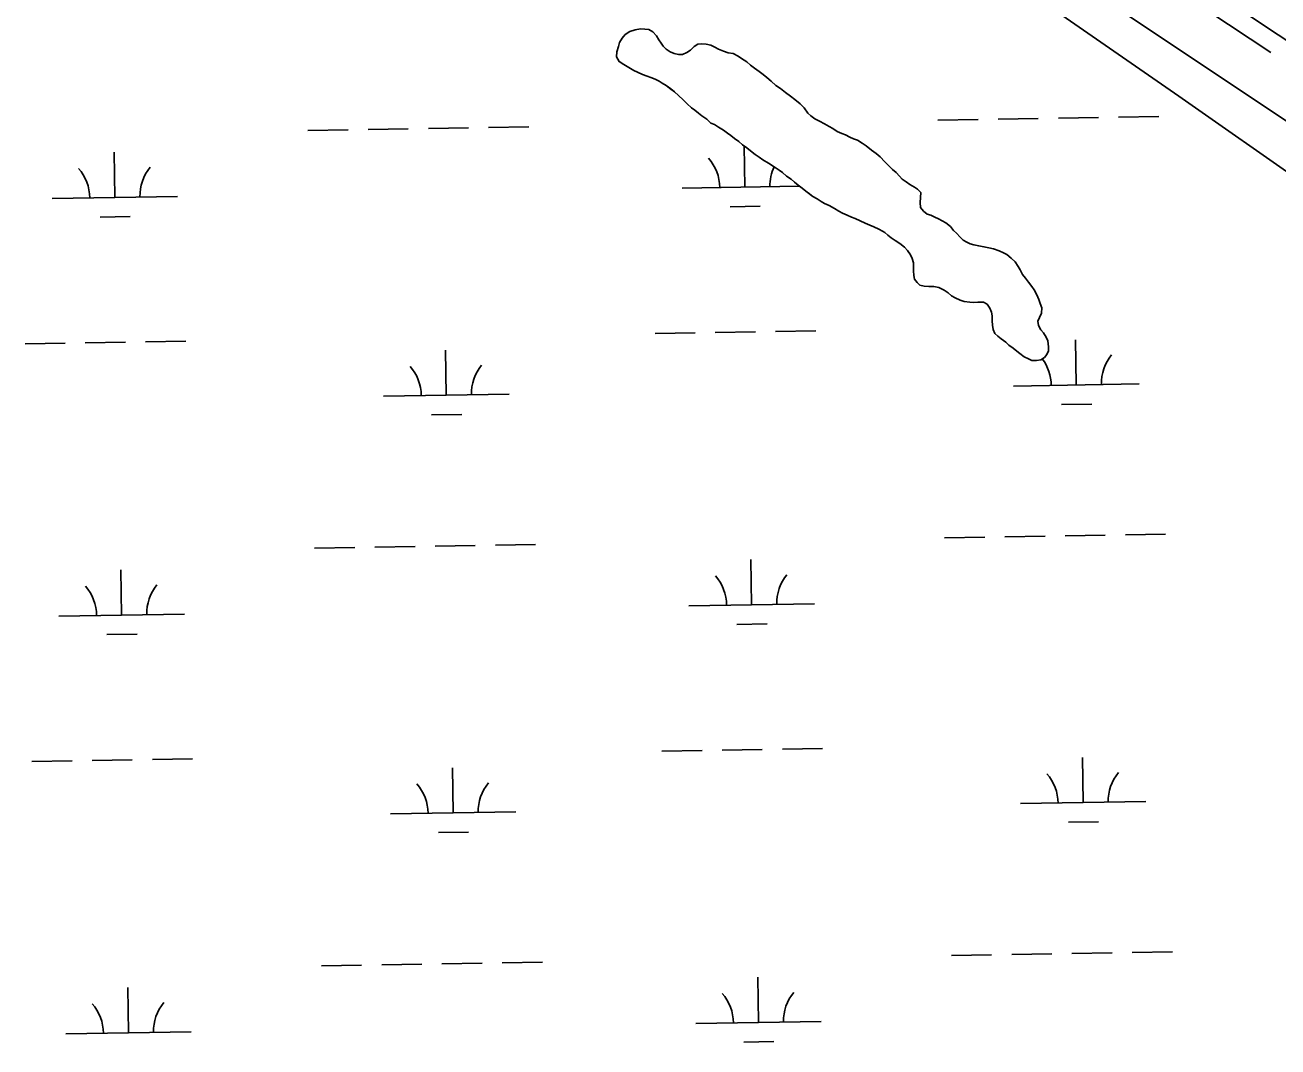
# Model space of a CAD drawing. Extents: x 3855477 to 3893699, y 299188 to 325115.
# Drawn here: x 3866628 to 3867626, y 306475 to 307289 of the extents above; entities that cross this region are included whole.
import ezdxf

# ---------------------------------------------------------------- set-up
doc = ezdxf.new("R2010")
doc.units = 0
for name, color, linetype in [('V-LEVE-TOET', 7, 'Continuous'), ('V-ROAD-CNTR', 7, 'Continuous'), ('V-TOPO-SHOR', 7, 'Continuous'), ('V-WETL-SWMP', 7, 'Continuous')]:
    doc.layers.add(name, color=color, linetype=linetype)

msp = doc.modelspace()

# ---------------------------------------------------------------- linework, layer by layer
at = {"layer": 'V-LEVE-TOET'}
msp.add_lwpolyline([(3867439.71, 307341.54), (3867869.31, 307054.78), (3868365.37, 306718.54)], dxfattribs=at)
at = {"layer": 'V-ROAD-CNTR'}
for points in [[(3866998.42, 307698.29), (3867939.24, 307073.08), (3868877.61, 306439.68), (3870032.72, 305668.1), (3870525.45, 305339.94)], [(3867536.13, 307322.95), (3867620.13, 307267.13)]]:
    msp.add_lwpolyline(points, dxfattribs=at)
at = {"layer": 'V-TOPO-SHOR'}
for points in [[(3867307.93, 307126.48), (3867303.78, 307128.46), (3867300.82, 307129.65), (3867297.06, 307131.43), (3867293.11, 307133.22), (3867288.95, 307135), (3867285.99, 307136.19), (3867282.63, 307137.58), (3867278.87, 307139.16), (3867276.1, 307140.75), (3867272.55, 307142.92), (3867268.2, 307145.3), (3867264.64, 307147.08), (3867262.07, 307148.67), (3867258.71, 307150.65), (3867255.35, 307152.43), (3867252.58, 307154.61), (3867249.81, 307156.79), (3867246.85, 307159.16), (3867243.68, 307161.54), (3867240.72, 307163.91), (3867237.95, 307166.29), (3867234.4, 307168.86), (3867231.23, 307171.64), (3867228.46, 307173.42), (3867224.51, 307176.19), (3867219.97, 307179.16), (3867215.42, 307181.74), (3867212.45, 307183.92), (3867209.29, 307186.09), (3867205.54, 307188.87), (3867202.77, 307191.24), (3867199.41, 307193.82), (3867196.25, 307196.39), (3867192.89, 307198.77), (3867189.92, 307201.14), (3867187.35, 307202.92), (3867184.19, 307205.3), (3867180.24, 307207.68), (3867176.88, 307209.85), (3867174.11, 307211.04), (3867170.75, 307214.01), (3867166.99, 307216.78), (3867164.23, 307218.96), (3867161.26, 307221.34), (3867158.69, 307223.12), (3867155.13, 307226.29), (3867151.97, 307229.65), (3867148.42, 307233.02), (3867145.25, 307235.79), (3867142.09, 307238.16), (3867138.53, 307240.94), (3867135.37, 307242.72), (3867132.8, 307244.3), (3867129.64, 307245.89), (3867126.28, 307247.28), (3867123.31, 307248.27), (3867119.55, 307249.66), (3867115.6, 307251.44), (3867112.83, 307253.02), (3867108.68, 307255.4), (3867104.73, 307257.58), (3867100.97, 307259.96), (3867099, 307263.72), (3867099.2, 307267.87), (3867100.39, 307272.02), (3867101.38, 307275.19), (3867103.56, 307278.74), (3867105.74, 307281.51), (3867109.5, 307284.08), (3867113.85, 307285.26), (3867118, 307286.05), (3867121.56, 307285.85), (3867124.73, 307285.45), (3867127.89, 307283.67), (3867130.85, 307280.5), (3867132.63, 307277.34), (3867134.41, 307274.76), (3867135.99, 307272.19), (3867138.36, 307269.81), (3867141.72, 307267.83), (3867144.88, 307266.45), (3867148.25, 307265.65), (3867151.41, 307265.65), (3867154.97, 307267.23), (3867157.94, 307269.01), (3867160.91, 307271.97), (3867163.68, 307273.75), (3867166.84, 307274.14), (3867170.4, 307273.74), (3867174.16, 307272.95), (3867177.12, 307271.56), (3867180.29, 307269.78), (3867184.24, 307268.19), (3867188, 307267), (3867191.76, 307266.41), (3867195.71, 307264.42), (3867198.48, 307262.44), (3867202.63, 307259.67), (3867205.79, 307257.1), (3867208.95, 307254.72)], [(3867208.95, 307254.72), (3867212.51, 307252.15), (3867215.68, 307249.58), (3867218.64, 307247.4), (3867222, 307244.43), (3867225.95, 307241.06), (3867229.51, 307238.49), (3867233.46, 307235.32), (3867237.61, 307232.35), (3867240.97, 307229.78), (3867245.12, 307226.41), (3867248.29, 307223.04), (3867251.45, 307218.89), (3867253.82, 307216.91), (3867256.98, 307214.53), (3867260.74, 307212.55), (3867264.49, 307210.37), (3867268.45, 307208.2), (3867271.21, 307206.61), (3867274.77, 307204.43), (3867278.53, 307202.85), (3867281.3, 307201.66), (3867284.66, 307199.67), (3867287.82, 307198.48), (3867290.79, 307197.49), (3867294.54, 307195.12), (3867297.9, 307192.94), (3867302.05, 307189.57), (3867305.81, 307186.8), (3867308.97, 307184.03), (3867312.73, 307180.27), (3867316.48, 307176.51), (3867318.85, 307174.13), (3867321.62, 307171.56), (3867324.39, 307168.79), (3867326.56, 307166.41), (3867329.72, 307164.23), (3867332.69, 307162.06), (3867336.25, 307160.08), (3867338.81, 307158.49), (3867341.38, 307155.72), (3867341.18, 307151.76), (3867340.78, 307147.81), (3867341.17, 307143.85), (3867343.55, 307140.89), (3867346.31, 307138.51), (3867349.28, 307137.72), (3867352.44, 307136.13), (3867355.41, 307134.74), (3867358.37, 307133.16), (3867361.34, 307131.57), (3867364.9, 307128.6), (3867367.46, 307125.44), (3867369.84, 307123.26), (3867372.6, 307120.09), (3867374.97, 307117.72), (3867377.94, 307116.13), (3867380.71, 307114.94), (3867383.67, 307113.95), (3867387.43, 307113.16), (3867391.58, 307112.56), (3867395.54, 307111.57), (3867399.1, 307110.97), (3867403.64, 307109.19), (3867407.2, 307107.8), (3867409.77, 307106.22), (3867413.33, 307103.45), (3867416.49, 307100.48), (3867418.86, 307096.72), (3867420.44, 307094.14), (3867422.22, 307090.39), (3867424.79, 307087.42), (3867427.16, 307084.25), (3867429.73, 307080.89), (3867431.5, 307078.11), (3867433.68, 307074.36), (3867435.45, 307070.4), (3867436.44, 307067.43), (3867437.62, 307063.87), (3867437.42, 307059.52), (3867435.84, 307056.16), (3867434.65, 307053.19), (3867435.04, 307049.83), (3867437.02, 307046.27), (3867438.99, 307043.89), (3867441.16, 307040.53), (3867442.55, 307037.56), (3867442.94, 307032.81), (3867442.94, 307029.65), (3867441.75, 307026.68), (3867439.77, 307024.31), (3867436.8, 307022.34), (3867433.44, 307021.94), (3867429.88, 307021.95), (3867427.11, 307023.14), (3867423.55, 307024.92), (3867420.19, 307027.49), (3867417.82, 307029.47), (3867414.85, 307031.65), (3867411.49, 307034.22), (3867408.92, 307036.4)], [(3867408.92, 307036.4), (3867405.37, 307039.17), (3867402.6, 307041.35), (3867400.42, 307043.53), (3867399.04, 307046.5), (3867398.45, 307050.06), (3867398.26, 307053.62), (3867398.06, 307057.38), (3867397.67, 307060.54), (3867396.29, 307063.71), (3867394.12, 307066.87), (3867391.35, 307068.46), (3867386.8, 307068.26), (3867383.44, 307068.07), (3867380.27, 307068.27), (3867375.92, 307068.86), (3867372.56, 307069.86), (3867368.8, 307071.84), (3867365.84, 307073.42), (3867363.07, 307075.8), (3867359.91, 307077.98), (3867355.76, 307079.96), (3867351.8, 307080.75), (3867347.65, 307080.96), (3867344.09, 307081.16), (3867340.53, 307081.95), (3867338.35, 307084.13), (3867336.38, 307086.7), (3867335.79, 307089.67), (3867335.59, 307093.42), (3867335.6, 307096.59), (3867335.4, 307099.75), (3867334.42, 307103.12), (3867333.03, 307106.09), (3867330.66, 307109.45), (3867328.29, 307112.22), (3867324.73, 307114.99), (3867320.78, 307117.57), (3867317.62, 307119.75), (3867315.05, 307121.72), (3867312.68, 307123.9), (3867310.9, 307124.89), (3867307.93, 307126.48)]]:
    msp.add_lwpolyline(points, dxfattribs=at)
at = {"layer": 'V-WETL-SWMP'}
for p, q in [((3867446.81, 307301.78), (3867546.89, 307232.39)), ((3867103.56, 307278.74), (3867101.38, 307275.19)), ((3867105.74, 307281.51), (3867103.56, 307278.74)), ((3867109.5, 307284.08), (3867105.74, 307281.51)), ((3867113.85, 307285.26), (3867109.5, 307284.08)), ((3867118, 307286.05), (3867113.85, 307285.26)), ((3867121.56, 307285.85), (3867118, 307286.05)), ((3867124.73, 307285.45), (3867121.56, 307285.85)), ((3867127.89, 307283.67), (3867124.73, 307285.45)), ((3867130.85, 307280.5), (3867127.89, 307283.67)), ((3867132.63, 307277.34), (3867130.85, 307280.5)), ((3867100.39, 307272.02), (3867099.2, 307267.87)), ((3867101.38, 307275.19), (3867100.39, 307272.02)), ((3867134.41, 307274.76), (3867132.63, 307277.34)), ((3867135.99, 307272.19), (3867134.41, 307274.76)), ((3867138.36, 307269.81), (3867135.99, 307272.19)), ((3867141.72, 307267.83), (3867138.36, 307269.81)), ((3867157.94, 307269.01), (3867154.97, 307267.23)), ((3867160.91, 307271.97), (3867157.94, 307269.01)), ((3867163.68, 307273.75), (3867160.91, 307271.97)), ((3867166.84, 307274.14), (3867163.68, 307273.75)), ((3867170.4, 307273.74), (3867166.84, 307274.14)), ((3867174.16, 307272.95), (3867170.4, 307273.74)), ((3867177.13, 307271.56), (3867174.16, 307272.95)), ((3867180.29, 307269.78), (3867177.13, 307271.56)), ((3867184.24, 307268.19), (3867180.29, 307269.78)), ((3867188, 307267), (3867184.24, 307268.19)), ((3867099.2, 307267.87), (3867099, 307263.72)), ((3867099, 307263.72), (3867100.97, 307259.96)), ((3867100.97, 307259.96), (3867104.73, 307257.58)), ((3867144.88, 307266.45), (3867141.72, 307267.83)), ((3867148.25, 307265.65), (3867144.88, 307266.45)), ((3867151.41, 307265.65), (3867148.25, 307265.65)), ((3867154.97, 307267.23), (3867151.41, 307265.65)), ((3867191.76, 307266.41), (3867188, 307267)), ((3867195.71, 307264.42), (3867191.76, 307266.41)), ((3867198.48, 307262.45), (3867195.71, 307264.42)), ((3867202.63, 307259.67), (3867198.48, 307262.45)), ((3867205.79, 307257.1), (3867202.63, 307259.67)), ((3867104.73, 307257.58), (3867108.68, 307255.4)), ((3867108.68, 307255.4), (3867112.83, 307253.02)), ((3867112.83, 307253.02), (3867115.6, 307251.44)), ((3867115.6, 307251.44), (3867119.55, 307249.66)), ((3867119.55, 307249.66), (3867123.31, 307248.27)), ((3867123.31, 307248.27), (3867126.28, 307247.28)), ((3867208.95, 307254.72), (3867205.79, 307257.1)), ((3867212.51, 307252.15), (3867208.95, 307254.72)), ((3867215.67, 307249.58), (3867212.51, 307252.15)), ((3867218.64, 307247.4), (3867215.67, 307249.58)), ((3867126.28, 307247.28), (3867129.64, 307245.89)), ((3867129.64, 307245.89), (3867132.8, 307244.3)), ((3867132.8, 307244.3), (3867135.37, 307242.72)), ((3867135.37, 307242.72), (3867138.53, 307240.94)), ((3867138.53, 307240.94), (3867142.09, 307238.17)), ((3867142.09, 307238.17), (3867145.25, 307235.79)), ((3867222, 307244.43), (3867218.64, 307247.4)), ((3867225.95, 307241.06), (3867222, 307244.43)), ((3867229.51, 307238.49), (3867225.95, 307241.06)), ((3867233.46, 307235.32), (3867229.51, 307238.49)), ((3867145.25, 307235.79), (3867148.42, 307233.02)), ((3867148.42, 307233.02), (3867151.97, 307229.65)), ((3867151.97, 307229.65), (3867155.13, 307226.29)), ((3867237.61, 307232.35), (3867233.46, 307235.32)), ((3867240.97, 307229.78), (3867237.61, 307232.35)), ((3867245.12, 307226.41), (3867240.97, 307229.78)), ((3867546.89, 307232.39), (3867982.33, 306927.03)), ((3867155.13, 307226.29), (3867158.69, 307223.12)), ((3867158.69, 307223.12), (3867161.26, 307221.34)), ((3867161.26, 307221.34), (3867164.23, 307218.96)), ((3867164.23, 307218.96), (3867166.99, 307216.79)), ((3867248.29, 307223.04), (3867245.12, 307226.41)), ((3867251.45, 307218.89), (3867248.29, 307223.04)), ((3867253.82, 307216.91), (3867251.45, 307218.89)), ((3867166.99, 307216.79), (3867170.75, 307214.01)), ((3867170.75, 307214.01), (3867174.11, 307211.04)), ((3867174.11, 307211.04), (3867176.88, 307209.85)), ((3867176.88, 307209.85), (3867180.24, 307207.68)), ((3867256.98, 307214.53), (3867253.82, 307216.91)), ((3867260.74, 307212.55), (3867256.98, 307214.53)), ((3867264.49, 307210.37), (3867260.74, 307212.55)), ((3867268.45, 307208.19), (3867264.49, 307210.37)), ((3867271.21, 307206.61), (3867268.45, 307208.19)), ((3867354.9, 307213.27), (3867386.89, 307213.79)), ((3867402.89, 307214.05), (3867434.89, 307214.57)), ((3867450.88, 307214.83), (3867482.88, 307215.35)), ((3867498.88, 307215.61), (3867530.87, 307216.13)), ((3866853.06, 307205.09), (3866885.05, 307205.61)), ((3866901.05, 307205.87), (3866933.04, 307206.39)), ((3866949.04, 307206.65), (3866981.04, 307207.18)), ((3866997.04, 307207.44), (3867029.03, 307207.96)), ((3867180.24, 307207.68), (3867184.19, 307205.3)), ((3867184.19, 307205.3), (3867187.35, 307202.92)), ((3867187.35, 307202.92), (3867189.92, 307201.14)), ((3867189.92, 307201.14), (3867192.89, 307198.77)), ((3867192.89, 307198.77), (3867196.25, 307196.39)), ((3867274.77, 307204.43), (3867271.21, 307206.61)), ((3867278.53, 307202.85), (3867274.77, 307204.43)), ((3867281.3, 307201.66), (3867278.53, 307202.85)), ((3867284.66, 307199.68), (3867281.3, 307201.66)), ((3867287.82, 307198.49), (3867284.66, 307199.68)), ((3867290.79, 307197.5), (3867287.82, 307198.49)), ((3867196.25, 307196.39), (3867199.41, 307193.82)), ((3867199.41, 307193.82), (3867202.77, 307191.24)), ((3867201.15, 307160.01), (3867200.62, 307192.89)), ((3867202.77, 307191.24), (3867205.54, 307188.87)), ((3867205.54, 307188.87), (3867209.29, 307186.09)), ((3867294.54, 307195.12), (3867290.79, 307197.5)), ((3867297.9, 307192.94), (3867294.54, 307195.12)), ((3867302.05, 307189.57), (3867297.9, 307192.94)), ((3867305.81, 307186.8), (3867302.05, 307189.57)), ((3866699.31, 307151.84), (3866698.72, 307187.83)), ((3867209.29, 307186.09), (3867212.45, 307183.92)), ((3867212.45, 307183.92), (3867215.42, 307181.74)), ((3867215.42, 307181.74), (3867219.97, 307179.16)), ((3867219.97, 307179.16), (3867224.51, 307176.19)), ((3867308.97, 307184.03), (3867305.81, 307186.8)), ((3867312.73, 307180.27), (3867308.97, 307184.03)), ((3867316.48, 307176.51), (3867312.73, 307180.27)), ((3867224.51, 307176.19), (3867228.46, 307173.42)), ((3867228.46, 307173.42), (3867231.23, 307171.64)), ((3867231.23, 307171.64), (3867234.4, 307168.86)), ((3867234.4, 307168.86), (3867237.95, 307166.29)), ((3867318.85, 307174.13), (3867316.48, 307176.51)), ((3867321.62, 307171.56), (3867318.85, 307174.13)), ((3867324.39, 307168.79), (3867321.62, 307171.56)), ((3867326.56, 307166.41), (3867324.39, 307168.79)), ((3867151.16, 307159.2), (3867244.77, 307160.72)), ((3867237.95, 307166.29), (3867240.72, 307163.91)), ((3867240.72, 307163.91), (3867243.68, 307161.54)), ((3867243.68, 307161.54), (3867246.85, 307159.16)), ((3867246.85, 307159.16), (3867249.81, 307156.79)), ((3867329.72, 307164.23), (3867326.56, 307166.41)), ((3867332.69, 307162.06), (3867329.72, 307164.23)), ((3867336.24, 307160.08), (3867332.69, 307162.06)), ((3867338.81, 307158.49), (3867336.24, 307160.08)), ((3867341.38, 307155.72), (3867338.81, 307158.49)), ((3866649.32, 307151.02), (3866749.3, 307152.65)), ((3867249.81, 307156.79), (3867255.35, 307152.43)), ((3867255.35, 307152.43), (3867258.71, 307150.65)), ((3867258.71, 307150.65), (3867262.07, 307148.67)), ((3867262.07, 307148.67), (3867264.64, 307147.08)), ((3867340.78, 307147.81), (3867341.18, 307151.77)), ((3867341.18, 307151.77), (3867341.38, 307155.72)), ((3867189.4, 307144.39), (3867213.4, 307144.78)), ((3867264.64, 307147.08), (3867268.2, 307145.3)), ((3867268.2, 307145.3), (3867272.55, 307142.92)), ((3867272.55, 307142.92), (3867276.1, 307140.75)), ((3867276.1, 307140.75), (3867278.87, 307139.16)), ((3867278.87, 307139.16), (3867282.63, 307137.58)), ((3867341.18, 307143.85), (3867340.78, 307147.81)), ((3867343.55, 307140.89), (3867341.18, 307143.85)), ((3867346.31, 307138.51), (3867343.55, 307140.89)), ((3867349.28, 307137.72), (3867346.31, 307138.51)), ((3866687.56, 307136.21), (3866711.56, 307136.6)), ((3867282.63, 307137.58), (3867285.99, 307136.19)), ((3867285.99, 307136.19), (3867288.95, 307135)), ((3867288.95, 307135), (3867293.11, 307133.22)), ((3867293.11, 307133.22), (3867297.06, 307131.43)), ((3867297.06, 307131.43), (3867300.82, 307129.65)), ((3867300.82, 307129.65), (3867303.78, 307128.46)), ((3867303.78, 307128.46), (3867307.93, 307126.48)), ((3867352.44, 307136.13), (3867349.28, 307137.72)), ((3867355.41, 307134.74), (3867352.44, 307136.13)), ((3867358.37, 307133.16), (3867355.41, 307134.74)), ((3867361.34, 307131.57), (3867358.37, 307133.16)), ((3867364.9, 307128.6), (3867361.34, 307131.57)), ((3867367.46, 307125.44), (3867364.9, 307128.6)), ((3867307.93, 307126.48), (3867310.9, 307124.89)), ((3867310.9, 307124.89), (3867312.68, 307123.9)), ((3867312.68, 307123.9), (3867315.05, 307121.73)), ((3867315.05, 307121.73), (3867317.62, 307119.75)), ((3867317.62, 307119.75), (3867320.78, 307117.57)), ((3867369.84, 307123.26), (3867367.46, 307125.44)), ((3867372.6, 307120.09), (3867369.84, 307123.26)), ((3867374.97, 307117.72), (3867372.6, 307120.09)), ((3867320.78, 307117.57), (3867324.73, 307114.99)), ((3867324.73, 307114.99), (3867328.29, 307112.22)), ((3867328.29, 307112.22), (3867330.66, 307109.45)), ((3867330.66, 307109.45), (3867333.03, 307106.09)), ((3867377.94, 307116.13), (3867374.97, 307117.72)), ((3867380.71, 307114.94), (3867377.94, 307116.13)), ((3867383.67, 307113.95), (3867380.71, 307114.94)), ((3867387.43, 307113.16), (3867383.67, 307113.95)), ((3867391.58, 307112.56), (3867387.43, 307113.16)), ((3867395.54, 307111.57), (3867391.58, 307112.56)), ((3867399.1, 307110.97), (3867395.54, 307111.57)), ((3867403.64, 307109.19), (3867399.1, 307110.97)), ((3867407.2, 307107.8), (3867403.64, 307109.19)), ((3867333.03, 307106.09), (3867334.42, 307103.12)), ((3867334.42, 307103.12), (3867335.4, 307099.75)), ((3867335.4, 307099.75), (3867335.6, 307096.59)), ((3867409.77, 307106.22), (3867407.2, 307107.8)), ((3867413.33, 307103.45), (3867409.77, 307106.22)), ((3867416.49, 307100.48), (3867413.33, 307103.45)), ((3867418.86, 307096.72), (3867416.49, 307100.48)), ((3867335.6, 307096.59), (3867335.59, 307093.42)), ((3867335.59, 307093.42), (3867335.79, 307089.67)), ((3867335.79, 307089.67), (3867336.38, 307086.7)), ((3867420.44, 307094.14), (3867418.86, 307096.72)), ((3867422.22, 307090.39), (3867420.44, 307094.14)), ((3867424.79, 307087.42), (3867422.22, 307090.39)), ((3867336.38, 307086.7), (3867338.36, 307084.13)), ((3867338.36, 307084.13), (3867340.53, 307081.95)), ((3867340.53, 307081.95), (3867344.09, 307081.16)), ((3867344.09, 307081.16), (3867347.65, 307080.95)), ((3867347.65, 307080.95), (3867351.8, 307080.75)), ((3867351.8, 307080.75), (3867355.76, 307079.96)), ((3867355.76, 307079.96), (3867359.91, 307077.98)), ((3867427.16, 307084.25), (3867424.79, 307087.42)), ((3867429.73, 307080.89), (3867427.16, 307084.25)), ((3867431.5, 307078.11), (3867429.73, 307080.89)), ((3867359.91, 307077.98), (3867363.07, 307075.8)), ((3867363.07, 307075.8), (3867365.84, 307073.42)), ((3867365.84, 307073.42), (3867368.8, 307071.84)), ((3867368.8, 307071.84), (3867372.56, 307069.86)), ((3867372.56, 307069.86), (3867375.92, 307068.87)), ((3867375.92, 307068.87), (3867380.27, 307068.27)), ((3867433.68, 307074.36), (3867431.5, 307078.11)), ((3867435.45, 307070.4), (3867433.68, 307074.36)), ((3867436.44, 307067.43), (3867435.45, 307070.4)), ((3867380.27, 307068.27), (3867383.44, 307068.07)), ((3867383.44, 307068.07), (3867386.8, 307068.26)), ((3867386.8, 307068.26), (3867391.35, 307068.46)), ((3867391.35, 307068.46), (3867394.12, 307066.87)), ((3867394.12, 307066.87), (3867396.29, 307063.71)), ((3867396.29, 307063.71), (3867397.67, 307060.54)), ((3867397.67, 307060.54), (3867398.06, 307057.38)), ((3867435.84, 307056.16), (3867437.42, 307059.52)), ((3867437.62, 307063.87), (3867436.44, 307067.43)), ((3867437.42, 307059.52), (3867437.62, 307063.87)), ((3867398.06, 307057.38), (3867398.26, 307053.62)), ((3867398.26, 307053.62), (3867398.45, 307050.06)), ((3867398.45, 307050.06), (3867399.04, 307046.5)), ((3867434.65, 307053.19), (3867435.84, 307056.16)), ((3867435.04, 307049.83), (3867434.65, 307053.19)), ((3867437.02, 307046.27), (3867435.04, 307049.83)), ((3867129.63, 307043.4), (3867161.63, 307043.92)), ((3867177.63, 307044.18), (3867209.62, 307044.7)), ((3867225.62, 307044.96), (3867257.62, 307045.49)), ((3867399.04, 307046.5), (3867400.42, 307043.53)), ((3867400.42, 307043.53), (3867402.6, 307041.35)), ((3867402.6, 307041.35), (3867405.37, 307039.17)), ((3867405.37, 307039.17), (3867408.92, 307036.4)), ((3867438.99, 307043.89), (3867437.02, 307046.27)), ((3867441.16, 307040.53), (3867438.99, 307043.89)), ((3867442.55, 307037.56), (3867441.16, 307040.53)), ((3866627.79, 307035.22), (3866659.79, 307035.75)), ((3866675.79, 307036.01), (3866707.78, 307036.53)), ((3866723.78, 307036.79), (3866755.78, 307037.31)), ((3866963.35, 306994.26), (3866962.76, 307030.25)), ((3867408.92, 307036.4), (3867411.49, 307034.22)), ((3867411.49, 307034.22), (3867414.85, 307031.65)), ((3867414.85, 307031.65), (3867417.82, 307029.47)), ((3867417.82, 307029.47), (3867420.19, 307027.49)), ((3867441.75, 307026.68), (3867442.94, 307029.65)), ((3867442.94, 307032.81), (3867442.55, 307037.56)), ((3867442.94, 307029.65), (3867442.94, 307032.81)), ((3867465.19, 307002.43), (3867464.6, 307038.43)), ((3867420.19, 307027.49), (3867423.55, 307024.92)), ((3867423.55, 307024.92), (3867427.11, 307023.14)), ((3867427.11, 307023.14), (3867429.88, 307021.95)), ((3867429.88, 307021.95), (3867433.44, 307021.94)), ((3867433.44, 307021.94), (3867436.8, 307022.34)), ((3867436.8, 307022.34), (3867439.77, 307024.31)), ((3867439.77, 307024.31), (3867441.75, 307026.68)), ((3867415.2, 307001.62), (3867515.18, 307003.25)), ((3866913.36, 306993.44), (3867013.34, 306995.07)), ((3866951.6, 306978.63), (3866975.6, 306979.02)), ((3867453.44, 306986.81), (3867477.44, 306987.2)), ((3867360.32, 306880.64), (3867392.31, 306881.16)), ((3867408.31, 306881.42), (3867440.31, 306881.94)), ((3867456.3, 306882.2), (3867488.3, 306882.72)), ((3867504.3, 306882.98), (3867536.29, 306883.5)), ((3866858.47, 306872.46), (3866890.47, 306872.98)), ((3866906.47, 306873.24), (3866938.46, 306873.76)), ((3866954.46, 306874.02), (3866986.46, 306874.54)), ((3867002.46, 306874.81), (3867034.45, 306875.33)), ((3867206.57, 306827.38), (3867205.98, 306863.38)), ((3866704.73, 306819.21), (3866704.14, 306855.2)), ((3866654.74, 306818.39), (3866754.72, 306820.02)), ((3867156.58, 306826.57), (3867256.56, 306828.2)), ((3867194.82, 306811.76), (3867218.82, 306812.15)), ((3866692.98, 306803.58), (3866716.98, 306803.97)), ((3867135.05, 306710.77), (3867167.05, 306711.29)), ((3867183.05, 306711.55), (3867215.04, 306712.07)), ((3867231.04, 306712.33), (3867263.04, 306712.85)), ((3866633.21, 306702.59), (3866665.21, 306703.12)), ((3866681.21, 306703.38), (3866713.2, 306703.9)), ((3866729.2, 306704.16), (3866761.19, 306704.68)), ((3867470.61, 306669.8), (3867470.02, 306705.8)), ((3866968.77, 306661.62), (3866968.18, 306697.62)), ((3867420.62, 306668.99), (3867520.6, 306670.61)), ((3866918.77, 306660.81), (3867018.76, 306662.44)), ((3867458.86, 306654.18), (3867482.86, 306654.57)), ((3866957.02, 306646), (3866981.02, 306646.39)), ((3867461.72, 306549.57), (3867493.72, 306550.09)), ((3867509.72, 306550.35), (3867541.71, 306550.87)), ((3866863.89, 306539.83), (3866895.89, 306540.35)), ((3866911.89, 306540.61), (3866943.88, 306541.13)), ((3866959.88, 306541.39), (3866991.88, 306541.91)), ((3867007.87, 306542.17), (3867039.87, 306542.7)), ((3867365.74, 306548), (3867397.73, 306548.53)), ((3867413.73, 306548.79), (3867445.72, 306549.31)), ((3867211.99, 306494.75), (3867211.4, 306530.75)), ((3866710.15, 306486.58), (3866709.56, 306522.57)), ((3867162, 306493.94), (3867261.98, 306495.57)), ((3866660.16, 306485.76), (3866760.14, 306487.39)), ((3867200.24, 306479.13), (3867224.24, 306479.52))]:
    msp.add_line(p, q, dxfattribs=at)
for centre, start, end in [((3867145.91, 307159.59), 0.16154, 41.7052), ((3866644.07, 307151.41), 0.16154, 41.7052), ((3866754.54, 307153.21), 140.16154, 181.7052), ((3867256.38, 307161.39), 155.05873, 181.7052), ((3867409.95, 307002.01), 0.16154, 36.97508), ((3867520.42, 307003.81), 140.16154, 181.7052), ((3866908.11, 306993.83), 0.16154, 41.7052), ((3867018.58, 306995.63), 140.16154, 181.7052), ((3867151.33, 306826.96), 0.16154, 41.7052), ((3867261.8, 306828.76), 140.16154, 181.7052), ((3866649.49, 306818.78), 0.16154, 41.7052), ((3866759.96, 306820.58), 140.16154, 181.7052), ((3867415.37, 306669.38), 0.16154, 41.7052), ((3867525.84, 306671.17), 140.16154, 181.7052), ((3866913.52, 306661.2), 0.16154, 41.7052), ((3867024, 306663), 140.16154, 181.7052), ((3866654.91, 306486.15), 0.16154, 41.7052), ((3866765.38, 306487.95), 140.16154, 181.7052), ((3867156.75, 306494.33), 0.16154, 41.7052), ((3867267.22, 306496.13), 140.16154, 181.7052)]:
    msp.add_arc(centre, 35.25, start, end, dxfattribs=at)

doc.saveas('drawing.dxf')
